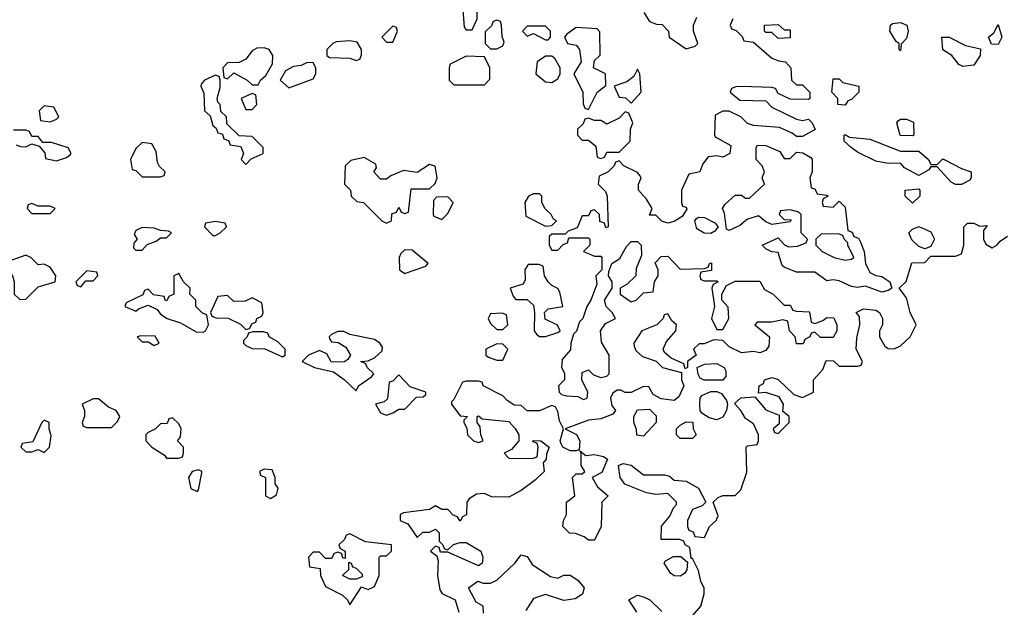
# Model space of a CAD drawing. Header units: inches. Extents: x 2601682 to 2755810, y 449311 to 584050.
# Tile 393 of 505: x 2725670 to 2728890, y 506546 to 508467. Entities that reach past the tile are written whole.
import ezdxf

# ---------------------------------------------------------------- set-up
doc = ezdxf.new("R2010")
doc.units = ezdxf.units.IN
doc.header["$MEASUREMENT"] = 0
doc.layers.add('C7520', color=7, linetype='Continuous')

msp = doc.modelspace()

# ---------------------------------------------------------------- linework, layer by layer
at = {"layer": 'C7520', "color": 2, "elevation": 2}
for points in [[(2727130, 508586), (2727118, 508582), (2727114, 508550), (2727098, 508542), (2727094, 508530), (2727112.7, 508512.7), (2727119.6, 508499.6), (2727123.6, 508443.6), (2727130, 508434), (2727150, 508434), (2727166, 508470), (2727166, 508490), (2727162, 508502), (2727146, 508510), (2727146, 508530), (2727162, 508538), (2727166, 508550), (2727162, 508562), (2727147.3, 508567.3), (2727142, 508582)], [(2726890, 508446), (2726854, 508410), (2726870, 508394), (2726890, 508394), (2726906, 508430), (2726902, 508442)], [(2727230, 508466), (2727218, 508462), (2727212.7, 508447.3), (2727192.7, 508427.3), (2727192, 508390), (2727210, 508372), (2727230, 508372), (2727250, 508382), (2727254, 508394), (2727247.3, 508412.7), (2727246, 508450), (2727242, 508462)], [(2727390, 508446), (2727330, 508446), (2727314, 508430), (2727330, 508414), (2727350, 508422), (2727390, 508402), (2727398, 508402), (2727406, 508410), (2727406, 508430)], [(2727490, 508442), (2727459.6, 508420.4), (2727452, 508410), (2727462, 508390), (2727490, 508384.7), (2727501, 508370), (2727506, 508330), (2727482, 508290), (2727512, 508230), (2727512.7, 508192.7), (2727518, 508178), (2727530, 508174), (2727558, 508230), (2727587.3, 508252.7), (2727586, 508290), (2727546, 508310), (2727550, 508334), (2727568, 508352), (2727567.3, 508427.3), (2727558, 508438)], [(2728170, 508434), (2728190, 508434), (2728190, 508408), (2728150, 508406), (2728130, 508426), (2728110, 508426), (2728106, 508430), (2728106, 508450), (2728150, 508452)], [(2728550, 508366), (2728546, 508370), (2728546, 508390), (2728536.4, 508396.4), (2728515.3, 508430), (2728518, 508450), (2728524.7, 508455.3), (2728550, 508458.8), (2728571.3, 508450), (2728576, 508430), (2728570, 508406), (2728552.7, 508387.3)], [(2728870, 508386), (2728848, 508388), (2728838, 508410), (2728855.3, 508424.7), (2728870, 508451.3), (2728882, 508410)], [(2728754.6, 508314.6), (2728741.2, 508321.2), (2728718, 508350), (2728689.4, 508369.4), (2728686, 508410), (2728710, 508410.8), (2728763.5, 508383.5), (2728812, 508372), (2728811.3, 508350), (2728790, 508319)], [(2726470, 508375.3), (2726445.4, 508374.6), (2726430, 508366), (2726410, 508338), (2726387.3, 508327.3), (2726350, 508326), (2726334, 508310), (2726338, 508278), (2726350, 508274), (2726370, 508294), (2726414, 508270), (2726430, 508254), (2726450, 508254), (2726458, 508270), (2726475.3, 508284.7), (2726496.4, 508323.6), (2726498, 508350), (2726486, 508370)], [(2726750, 508398), (2726705.4, 508394.6), (2726694, 508390), (2726674, 508370), (2726674, 508350), (2726683.6, 508343.6), (2726750, 508342), (2726770, 508334), (2726782, 508338), (2726787.3, 508352.7), (2726788, 508370), (2726774, 508394)], [(2727130, 508348), (2727078, 508322), (2727074, 508310), (2727074, 508270), (2727090, 508254), (2727190, 508254), (2727207.3, 508272.7), (2727208, 508290), (2727208, 508310), (2727190, 508346)], [(2727410, 508348), (2727390, 508348), (2727362, 508330), (2727358, 508290), (2727390, 508264.7), (2727410, 508262), (2727430, 508274), (2727438, 508290), (2727438, 508310), (2727420.4, 508340.4)], [(2726610, 508328), (2726590, 508318), (2726565.4, 508314.6), (2726539.6, 508300.4), (2726522, 508270), (2726550, 508244.7), (2726630, 508274), (2726638, 508290), (2726638, 508310), (2726630, 508326)], [(2726310, 508286), (2726274, 508270), (2726263.6, 508256.4), (2726262, 508250), (2726272.7, 508227.3), (2726274, 508170), (2726292.7, 508152.7), (2726302, 508122), (2726312.7, 508112.7), (2726318, 508098), (2726332.7, 508092.7), (2726338, 508078), (2726352.7, 508072.7), (2726358, 508058), (2726392.7, 508052.7), (2726402, 508030), (2726394, 508010), (2726410, 507994), (2726427.3, 508012.7), (2726466, 508030), (2726466, 508050), (2726430, 508086), (2726387.3, 508087.3), (2726347.3, 508127.3), (2726346, 508150), (2726327.3, 508167.3), (2726326, 508190), (2726318, 508198), (2726315.3, 508210), (2726326, 508246), (2726326, 508270), (2726322, 508282)], [(2727690, 508306), (2727678, 508282), (2727655.3, 508264.7), (2727614, 508250), (2727630, 508214), (2727651.6, 508211.6), (2727670, 508194), (2727702, 508230), (2727698, 508290)], [(2728370, 508188), (2728346, 508190), (2728346, 508210), (2728326, 508230), (2728330, 508274), (2728350, 508274), (2728362, 508262), (2728414, 508250), (2728414, 508230), (2728390, 508206), (2728378, 508202)], [(2726430, 508226), (2726394, 508210), (2726410, 508174), (2726430, 508174), (2726446, 508190), (2726442, 508222)], [(2725750, 508186), (2725734, 508170), (2725738, 508138), (2725770, 508134), (2725790, 508142), (2725798, 508150), (2725782, 508182)], [(2727650, 508166), (2727630, 508146), (2727590, 508126), (2727570, 508138), (2727550, 508138), (2727530, 508146), (2727518, 508142), (2727512.7, 508127.3), (2727494, 508110), (2727494, 508090), (2727510, 508074), (2727530, 508074), (2727554, 508054), (2727558, 508018), (2727570, 508014), (2727582, 508018), (2727590, 508034), (2727630, 508034), (2727666, 508070), (2727668, 508110), (2727675.3, 508130), (2727662, 508162)], [(2728590, 508088), (2728549, 508089), (2728538, 508130), (2728543.1, 508136.9), (2728550, 508142), (2728570, 508142), (2728592.7, 508132.7), (2728594, 508090)], [(2728550, 508038), (2728610, 508038), (2728642, 508010), (2728650, 507994), (2728670, 507994), (2728688.4, 508011.6), (2728691.6, 508011.6), (2728750, 507981), (2728782, 507970), (2728782, 507950), (2728776.9, 507943.1), (2728750, 507928.7), (2728730, 507928.7), (2728716.5, 507936.5), (2728670, 507986), (2728650, 507986), (2728643.6, 507976.4), (2728610, 507958), (2728563.2, 507983.2), (2728550, 507998), (2728510, 507997.2), (2728470, 508005.2), (2728410, 508034), (2728389.4, 508049.4), (2728366, 508070), (2728366, 508090), (2728370, 508092), (2728383.6, 508083.6), (2728450, 508077.3)], [(2726070, 508066), (2726050, 508046), (2726032, 508010), (2726038, 507978), (2726050, 507974), (2726070, 507954), (2726130, 507954), (2726142, 507958), (2726146, 507970), (2726127.3, 507987.3), (2726120.4, 508000.4), (2726116.4, 508036.4), (2726102, 508062)], [(2728170, 508014), (2728190, 508014), (2728210, 508034), (2728231.6, 508031.6), (2728256.9, 508016.9), (2728262, 508010), (2728262, 507970), (2728254, 507950), (2728258, 507918), (2728270, 507914), (2728278, 507898), (2728310, 507894), (2728314, 507890), (2728298, 507882), (2728294, 507870), (2728298, 507858), (2728330, 507854), (2728350, 507874), (2728370, 507854), (2728378, 507778), (2728392.7, 507772.7), (2728398, 507758), (2728412.7, 507752.7), (2728419.6, 507739.6), (2728431.3, 507710), (2728436, 507670), (2728450, 507641), (2728470, 507630.7), (2728490, 507627.3), (2728516, 507610), (2728522, 507590), (2728510, 507582), (2728490, 507576), (2728436.5, 507596.5), (2728410, 507592.3), (2728390, 507594.5), (2728350, 507613.2), (2728330, 507617.2), (2728310, 507614), (2728270, 507642), (2728210, 507642), (2728170, 507658), (2728164, 507664), (2728150, 507706), (2728130, 507708), (2728110, 507718), (2728098, 507730), (2728150, 507754), (2728171.6, 507731.6), (2728184.7, 507724.7), (2728213.2, 507726.8), (2728242, 507738), (2728246, 507750), (2728226, 507770), (2728226, 507830), (2728218, 507838), (2728190, 507846), (2728158, 507842), (2728154, 507830), (2728170, 507814), (2728192.7, 507812.7), (2728190, 507806), (2728130, 507798), (2728110, 507806), (2728086, 507826), (2728050, 507815.3), (2728025.4, 507794.6), (2727990, 507778), (2727982, 507782), (2727974.6, 507834.6), (2727968, 507850), (2727976.4, 507863.6), (2728010, 507894), (2728030, 507894), (2728043.6, 507883.6), (2728056.4, 507883.6), (2728106, 507930), (2728098, 507950), (2728106, 507970), (2728098, 507990), (2728078, 508010), (2728078, 508050), (2728083.1, 508056.9), (2728110, 508056), (2728156, 508036)], [(2726796.4, 508016.4), (2726752.7, 508007.3), (2726734, 507990), (2726732, 507930), (2726752, 507910), (2726754, 507890), (2726772.7, 507872.7), (2726794, 507870), (2726854, 507810), (2726870, 507802), (2726886, 507810), (2726887.3, 507832.7), (2726902, 507838), (2726910, 507854), (2726918, 507838), (2726930, 507834), (2726942, 507838), (2726950, 507914), (2727010, 507914), (2727028.4, 507931.6), (2727035.3, 507950), (2727028.4, 507988.4), (2727010, 507994), (2726970, 507968), (2726925.4, 507974.6), (2726883.6, 507956.4), (2726870, 507946), (2726850, 507946), (2726828, 507970), (2726836.4, 507983.6), (2726834.6, 507994.6)], [(2727370, 507898), (2727350, 507898), (2727334, 507890), (2727322, 507870), (2727324.7, 507824.7), (2727390, 507792), (2727410, 507794), (2727426, 507810), (2727415.3, 507815.3), (2727408, 507830), (2727388.7, 507848.7), (2727378, 507870), (2727378, 507890)], [(2728590, 507868), (2728566, 507890), (2728566, 507910), (2728610, 507914), (2728614, 507910), (2728614, 507890)], [(2725710, 507866), (2725698, 507862), (2725694, 507850), (2725710, 507834), (2725770, 507834), (2725786, 507850), (2725770, 507858), (2725730, 507858)], [(2727070, 507888), (2727032.7, 507887.3), (2727023.6, 507876.4), (2727022, 507830), (2727024.7, 507824.7), (2727050, 507814), (2727070, 507834), (2727088, 507870)], [(2726310, 507808), (2726278, 507802), (2726274, 507790), (2726302, 507762), (2726310, 507762), (2726326, 507770), (2726346, 507790), (2726342, 507802)], [(2727930, 507768.7), (2727908.9, 507768.9), (2727884, 507784), (2727878, 507810), (2727883.1, 507816.9), (2727890, 507822), (2727910, 507821), (2727943.6, 507803.6), (2727954, 507790), (2727943.6, 507776.4)], [(2726070, 507788), (2726050, 507778), (2726044.7, 507764.7), (2726054, 507750), (2726043.6, 507736.4), (2726042, 507722), (2726050, 507714), (2726070, 507714), (2726087.3, 507732.7), (2726116.4, 507743.6), (2726130, 507754), (2726150, 507754), (2726166, 507770), (2726156.4, 507776.4), (2726130, 507778), (2726110, 507786)], [(2728292.7, 507767.3), (2728274, 507750), (2728274, 507730), (2728294, 507710), (2728334, 507690), (2728370, 507681), (2728390, 507684.7), (2728398, 507690), (2728378, 507730), (2728378, 507738), (2728366, 507750), (2728362, 507762), (2728350, 507766)], [(2728630, 507718), (2728610, 507726), (2728587.3, 507747.3), (2728578, 507770), (2728590, 507782), (2728610, 507791.3), (2728650, 507774), (2728662, 507750), (2728650, 507726)], [(2725690, 507698), (2725614, 507670), (2725624.7, 507664.7), (2725646, 507630), (2725652, 507610), (2725652, 507570), (2725670, 507552), (2725690, 507554), (2725730, 507594), (2725786, 507610), (2725788, 507630), (2725770, 507658), (2725750, 507668), (2725730, 507666), (2725706, 507690)], [(2726930, 507715.3), (2726916.9, 507703.1), (2726911.3, 507690), (2726912, 507650), (2726930, 507638), (2726950, 507644.7), (2726998, 507662), (2727006, 507670), (2726954, 507714)], [(2727367.3, 507667.3), (2727332.7, 507667.3), (2727322, 507650), (2727323.6, 507616.4), (2727316.9, 507603.1), (2727274, 507590), (2727283.6, 507563.6), (2727292.7, 507552.7), (2727330, 507552), (2727350, 507534), (2727354, 507510), (2727352, 507450), (2727359.6, 507439.6), (2727370, 507432), (2727390, 507431.3), (2727430, 507444.7), (2727438, 507450), (2727428.4, 507468.4), (2727388, 507488), (2727386, 507510), (2727398, 507522), (2727446, 507530), (2727436.5, 507576.5), (2727430, 507588), (2727410, 507598), (2727398, 507610), (2727386, 507630), (2727382, 507662)], [(2725890, 507646), (2725854, 507610), (2725858, 507598), (2725870, 507594), (2725886, 507614), (2725910, 507614), (2725926, 507630), (2725922, 507642)], [(2726190, 507638), (2726174, 507630), (2726174, 507570), (2726158, 507562), (2726151.6, 507548.4), (2726146, 507550), (2726142, 507562), (2726107.3, 507567.3), (2726090, 507586), (2726078, 507582), (2726072.7, 507567.3), (2726018, 507542), (2726014, 507530), (2726050, 507514), (2726058, 507522), (2726090, 507534), (2726119.8, 507519.8), (2726130, 507504.7), (2726152, 507490), (2726196, 507476), (2726246.8, 507446.8), (2726270, 507446), (2726278, 507450), (2726288, 507470), (2726282, 507502), (2726267.3, 507507.3), (2726246, 507530), (2726246, 507550), (2726226, 507570), (2726228, 507590), (2726206, 507610)], [(2726350, 507566), (2726318, 507562), (2726294, 507510), (2726298, 507498), (2726312.7, 507492.7), (2726352, 507492), (2726391.6, 507471.6), (2726410, 507454), (2726422, 507458), (2726430, 507474), (2726442, 507478), (2726446, 507490), (2726462, 507498), (2726466, 507510), (2726462, 507542), (2726430, 507558), (2726407.3, 507547.3), (2726370, 507546)], [(2727247.3, 507507.3), (2727210, 507506), (2727202, 507490), (2727210, 507474), (2727230, 507454), (2727250, 507454), (2727266, 507470), (2727262, 507502)], [(2726467.3, 507447.3), (2726432.7, 507447.3), (2726418, 507442), (2726414, 507430), (2726402, 507418), (2726402, 507410), (2726410, 507402), (2726430, 507392), (2726471.3, 507391.3), (2726530, 507364.7), (2726538, 507370), (2726538, 507390), (2726514.6, 507414.6), (2726486, 507430), (2726482, 507442)], [(2726730, 507448), (2726710, 507448), (2726690, 507438), (2726682, 507430), (2726683.6, 507423.6), (2726690, 507414), (2726711.6, 507411.6), (2726736.9, 507396.9), (2726752, 507370), (2726743.6, 507356.4), (2726730, 507348), (2726688.4, 507348.4), (2726674.6, 507374.6), (2726650, 507386), (2726614, 507370), (2726594, 507350), (2726634, 507330), (2726696, 507316), (2726731.1, 507291.1), (2726770, 507254), (2726778, 507270), (2726820.4, 507299.6), (2726828, 507310), (2726806, 507330), (2726802, 507342), (2726786, 507350), (2726810, 507352), (2726830, 507362), (2726855.3, 507384.7), (2726856.4, 507396.4), (2726848, 507410), (2726830, 507422), (2726750, 507438)], [(2726066, 507434), (2726054, 507430), (2726070, 507414), (2726090, 507414), (2726110, 507402), (2726126, 507410), (2726112.9, 507432.9)], [(2727230, 507408), (2727194, 507390), (2727194, 507370), (2727203.6, 507363.6), (2727230, 507354), (2727250, 507354), (2727266, 507390), (2727250, 507406)], [(2727908.4, 507288.4), (2727895.3, 507295.3), (2727888.4, 507308.4), (2727886, 507330), (2727910, 507341), (2727950, 507342.8), (2727974, 507330), (2727979.6, 507319.6), (2727979.6, 507300.4), (2727970, 507288.7)], [(2726910, 507306), (2726890, 507286), (2726878, 507282), (2726872.7, 507227.3), (2726862, 507218), (2726834, 507210), (2726850, 507182), (2726870, 507174), (2726890, 507182), (2726910, 507194), (2726930, 507194), (2726967.3, 507232.7), (2726990, 507234), (2726998, 507242), (2726998, 507250), (2726947.3, 507267.3)], [(2727950, 507159), (2727925.2, 507165.2), (2727901.2, 507181.2), (2727895.3, 507190), (2727894, 507210), (2727895.3, 507230), (2727901.2, 507238.8), (2727930, 507252), (2727950, 507252), (2727964.7, 507244.7), (2727982, 507222), (2727984.7, 507210), (2727982, 507190), (2727970, 507168)], [(2725910, 507228), (2725874, 507210), (2725882, 507190), (2725882, 507170), (2725874, 507150), (2725878, 507138), (2725890, 507134), (2725970, 507134), (2725990, 507154), (2725998, 507170), (2725986, 507190), (2725960.2, 507200.2), (2725927.3, 507227.3)], [(2727710, 507106), (2727688.4, 507108.4), (2727687.3, 507127.3), (2727678, 507150), (2727678, 507170), (2727690, 507192), (2727730, 507194), (2727751.6, 507171.6), (2727752, 507150)], [(2725750, 507158), (2725742, 507150), (2725712.7, 507087.3), (2725678, 507082), (2725674, 507070), (2725690, 507054), (2725710, 507054), (2725730, 507062), (2725750, 507052), (2725768, 507070), (2725773.2, 507106.8), (2725766, 507130), (2725766, 507150)], [(2726170, 507166), (2726158, 507162), (2726152.7, 507147.3), (2726130, 507146), (2726114, 507130), (2726090, 507118), (2726082, 507110), (2726082, 507090), (2726102, 507070), (2726143.6, 507043.6), (2726150, 507034), (2726190, 507034), (2726202, 507038), (2726206, 507050), (2726206, 507070), (2726186, 507090), (2726196.4, 507103.6), (2726198, 507130), (2726190, 507146)], [(2727830, 507098), (2727818, 507110), (2727818, 507130), (2727830, 507142), (2727850, 507152), (2727871.3, 507151.3), (2727872, 507130), (2727882, 507110), (2727870, 507098)], [(2727522, 507042), (2727550, 507046), (2727578.8, 507038.8), (2727592, 507030), (2727573.7, 506986.3), (2727542, 506970), (2727559.6, 506939.6), (2727594, 506910), (2727574, 506890), (2727572, 506810), (2727550, 506766), (2727530, 506766), (2727516.4, 506776.4), (2727487.3, 506787.3), (2727468, 506788), (2727446, 506810), (2727448, 506830), (2727458, 506850), (2727458, 506890), (2727486, 506910), (2727478, 506970), (2727490, 506982), (2727510, 506982), (2727518, 506990), (2727506, 507010), (2727506, 507050), (2727502, 507058)], [(2726255.3, 506995.3), (2726234, 506990), (2726222, 506970), (2726230, 506934), (2726250, 506924.7), (2726255.3, 506930), (2726266, 506986), (2726266, 506990)], [(2726470, 506998), (2726454, 506990), (2726458, 506978), (2726474, 506970), (2726474, 506910), (2726490, 506902), (2726510, 506914), (2726515.3, 506935.3), (2726506, 506950), (2726506, 506970), (2726495.3, 506995.3)], [(2726750, 506786), (2726738, 506782), (2726732.7, 506767.3), (2726714, 506750), (2726718, 506738), (2726734, 506730), (2726734, 506706), (2726727.3, 506707.3), (2726722, 506722), (2726710, 506726), (2726698, 506722), (2726690, 506706), (2726670, 506706), (2726650, 506726), (2726630, 506726), (2726614, 506710), (2726618, 506678), (2726652.7, 506672.7), (2726654, 506650), (2726670, 506614), (2726726, 506586), (2726742, 506570), (2726750, 506554), (2726787.3, 506612.7), (2726810, 506604.7), (2726830, 506614), (2726846, 506650), (2726846, 506710), (2726850, 506714), (2726870, 506714), (2726886, 506730), (2726886, 506750), (2726800.4, 506760.4)], [(2727830, 506648), (2727810, 506648.7), (2727798, 506658), (2727778, 506690), (2727782, 506698), (2727808.4, 506711.6), (2727832, 506712), (2727854, 506694), (2727851.6, 506668.4), (2727843.6, 506656.4)], [(2726750, 506638), (2726726, 506650), (2726746, 506670), (2726746, 506694), (2726754, 506690), (2726758, 506678), (2726770, 506674), (2726790, 506654), (2726790, 506646), (2726770, 506638)]]:
    msp.add_lwpolyline(points, close=True, dxfattribs=at)
for points in [[(2727711.3, 508491.3), (2727730, 508462), (2727752.7, 508452.7), (2727771.3, 508451.3), (2727792, 508430), (2727794, 508410), (2727850, 508372), (2727879, 508381), (2727888, 508390), (2727873.2, 508430), (2727873.2, 508450), (2727884.7, 508475.3)], [(2728002, 508470), (2727994, 508450), (2727998, 508438), (2728012.7, 508432.7), (2728032.7, 508412.7), (2728038, 508398), (2728070, 508394), (2728130, 508342), (2728152.7, 508332.7), (2728174, 508330), (2728192, 508310), (2728194, 508270), (2728210, 508254), (2728230, 508254), (2728254, 508230), (2728254, 508210), (2728250, 508206), (2728190, 508208), (2728150, 508226), (2728142, 508242), (2728130, 508246), (2728030, 508248.7), (2728012, 508248), (2727998, 508242), (2727994, 508230), (2728024.7, 508204.7), (2728110, 508202), (2728130, 508182), (2728210, 508142), (2728230, 508138), (2728250, 508142), (2728262, 508130), (2728271.3, 508108.7), (2728230, 508086), (2728210, 508086), (2728196.4, 508096.4), (2728154.6, 508114.6), (2728070, 508122), (2728050, 508128), (2728028, 508150), (2727990, 508168.7), (2727970, 508168.7), (2727944.7, 508155.3), (2727942, 508090), (2727944.7, 508084.7), (2727996, 508056), (2727992, 508030), (2727970, 508018), (2727950, 508022), (2727921, 508019), (2727903.6, 507996.4), (2727894, 507970), (2727858, 507962), (2727834, 507910), (2727834, 507870), (2727838, 507858), (2727850, 507854), (2727851.6, 507848.4), (2727836, 507824), (2727810, 507808), (2727790, 507802), (2727770, 507808.7), (2727750, 507828.7), (2727730, 507828.7), (2727738, 507850), (2727720.2, 507880.2), (2727694, 507910), (2727694, 507930), (2727702, 507950), (2727698, 507958), (2727690, 507968), (2727646, 507990), (2727630, 508006), (2727618, 508002), (2727614, 507990), (2727594, 507970), (2727564.7, 507955.3), (2727562, 507930), (2727585.4, 507905.4), (2727591.3, 507890), (2727594, 507790), (2727587.3, 507787.3), (2727582, 507802), (2727567.3, 507807.3), (2727566, 507830), (2727550, 507846), (2727538, 507842), (2727530, 507826), (2727510, 507826), (2727492.7, 507787.3), (2727463.6, 507776.4), (2727454, 507766), (2727410, 507766), (2727402, 507758), (2727402, 507730), (2727410, 507714), (2727430, 507714), (2727447.3, 507732.7), (2727462, 507738), (2727466, 507754), (2727530, 507754), (2727534, 507750), (2727534, 507730), (2727514, 507710), (2727550, 507694), (2727570, 507694), (2727574, 507690), (2727574, 507650), (2727554, 507630), (2727556.9, 507603.1), (2727538, 507550), (2727524.7, 507530), (2727511.3, 507490), (2727501, 507479), (2727490.9, 507449.1), (2727481, 507439), (2727472, 507410), (2727471.6, 507388.4), (2727443.6, 507356.4), (2727442, 507330), (2727451.3, 507311.3), (2727451.3, 507290), (2727432, 507270), (2727434, 507250), (2727442, 507242), (2727458, 507238), (2727495.3, 507235.3), (2727514, 507226), (2727526, 507230), (2727528, 507250), (2727508.7, 507290), (2727510, 507314), (2727530, 507322), (2727546, 507306), (2727570, 507298), (2727590, 507302), (2727598, 507310), (2727598, 507370), (2727572.7, 507412.7), (2727569, 507450), (2727586, 507474), (2727618, 507490), (2727608, 507510), (2727588, 507530), (2727582, 507550), (2727608, 507590), (2727608, 507610), (2727595.3, 507630), (2727596.4, 507643.6), (2727606, 507670), (2727632.9, 507687.1), (2727654.6, 507725.4), (2727670, 507742), (2727690, 507742), (2727702, 507730), (2727703.6, 507696.4), (2727686.4, 507653.6), (2727684.7, 507630), (2727656.9, 507603.1), (2727634, 507590), (2727634, 507570), (2727670, 507544.7), (2727686, 507550), (2727710, 507574), (2727742, 507578), (2727746, 507610), (2727758, 507630), (2727758, 507650), (2727748, 507672), (2727767.3, 507692.7), (2727790, 507694), (2727830, 507652), (2727910, 507654), (2727922, 507658), (2727926, 507670), (2727932.7, 507672.7), (2727932.7, 507647.3), (2727898, 507642), (2727894, 507630), (2727898, 507618), (2727910, 507614), (2727950, 507614), (2727954, 507610), (2727938, 507602), (2727934, 507590), (2727942, 507530), (2727932, 507490), (2727950, 507454), (2727970, 507454), (2727988.7, 507490), (2727987.3, 507527.3), (2727966, 507550), (2727966, 507570), (2727982, 507598), (2728010, 507612), (2728090, 507612), (2728105.4, 507585.4), (2728134, 507570), (2728170, 507534), (2728190, 507534), (2728198, 507518), (2728210, 507514), (2728252.7, 507512.7), (2728258, 507478), (2728270, 507474), (2728296.4, 507483.6), (2728310, 507494), (2728332.7, 507492.7), (2728342, 507470), (2728342, 507450), (2728330, 507428), (2728288.4, 507428.4), (2728270, 507446), (2728258, 507442), (2728254, 507430), (2728238, 507422), (2728232, 507408), (2728210, 507408), (2728206, 507430), (2728188, 507450), (2728182, 507482), (2728166, 507486), (2728130, 507478), (2728082, 507478), (2728074, 507470), (2728122, 507430), (2728119.6, 507400.4), (2728110, 507386), (2728090, 507378), (2728070, 507382), (2728030, 507378), (2727990, 507398), (2727970, 507418), (2727939.6, 507420.4), (2727908, 507408), (2727892, 507408), (2727874, 507390), (2727882, 507370), (2727854, 507350), (2727854, 507330), (2727846, 507326), (2727842, 507342), (2727800.2, 507360.2), (2727779, 507379), (2727774, 507390), (2727785.2, 507414.8), (2727815.3, 507450), (2727818, 507470), (2727803.1, 507483.1), (2727790, 507506), (2727778, 507502), (2727774, 507490), (2727754, 507470), (2727704.7, 507450), (2727678, 507410), (2727679.6, 507399.6), (2727685.4, 507385.4), (2727706.4, 507366.4), (2727751.3, 507351.3), (2727772, 507330), (2727834, 507314), (2727834, 507290), (2727842, 507270), (2727826, 507234), (2727810, 507222), (2727768, 507228), (2727742, 507242), (2727727.3, 507267.3), (2727710, 507268), (2727670, 507248), (2727650, 507248), (2727636.4, 507256.4), (2727623.6, 507256.4), (2727610, 507246), (2727602, 507230), (2727606, 507206), (2727618, 507190), (2727610, 507178), (2727570, 507162), (2727530, 507158), (2727454, 507130), (2727491.1, 507111.1), (2727502, 507090), (2727499.6, 507060.4), (2727490, 507058), (2727470, 507058), (2727446, 507070), (2727440.4, 507080.4), (2727438, 507090), (2727448, 507130), (2727435.3, 507155.3), (2727430, 507186), (2727422, 507202), (2727410, 507206), (2727370, 507188), (2727330, 507188), (2727310, 507206), (2727287.3, 507207.3), (2727263.1, 507223.1), (2727250, 507238), (2727186, 507270), (2727182, 507282), (2727170, 507286), (2727130, 507286), (2727118, 507282), (2727090, 507226), (2727082, 507218), (2727082, 507210), (2727110, 507172), (2727134, 507170), (2727122, 507158), (2727122, 507150), (2727132, 507132), (2727134, 507110), (2727154, 507090), (2727170, 507084.7), (2727186, 507090), (2727178, 507110), (2727176.4, 507136.4), (2727166, 507150), (2727166, 507170), (2727170, 507172), (2727182, 507162), (2727270, 507154), (2727290.9, 507130.9), (2727302, 507110), (2727302, 507090), (2727278, 507062), (2727254, 507050), (2727270, 507034), (2727347.3, 507032.7), (2727362, 507038), (2727366, 507070), (2727362, 507082), (2727348.4, 507088.4), (2727350, 507092), (2727374, 507090), (2727402, 507070), (2727392.7, 507047.3), (2727392, 507030), (2727382, 507018), (2727384.7, 506990), (2727357.3, 506962.7), (2727310, 506928), (2727270, 506906), (2727212.7, 506907.3), (2727190, 506918), (2727163.6, 506916.4), (2727139.6, 506900.4), (2727132, 506890), (2727131.6, 506848.4), (2727118, 506842), (2727110, 506828), (2727102, 506842), (2727087.3, 506847.3), (2727070, 506866), (2727050, 506866), (2727030, 506878), (2727010, 506866), (2726924.7, 506855.3), (2726914, 506850), (2726914, 506830), (2726938.8, 506818.8), (2726970, 506774), (2726988.4, 506791.6), (2727010, 506792), (2727030, 506802), (2727042, 506790), (2727042, 506762), (2727054, 506750), (2727058, 506738), (2727070, 506734), (2727088.4, 506751.6), (2727110, 506758), (2727130, 506758), (2727178, 506730), (2727184.7, 506710), (2727183.6, 506696.4), (2727182, 506690), (2727170, 506682), (2727070, 506726), (2727046, 506726), (2727042, 506742), (2727030, 506746), (2727014, 506730), (2727034, 506714), (2727038, 506698), (2727036, 506650), (2727043.6, 506603.6), (2727051.6, 506591.6), (2727094, 506570), (2727106, 506530)], [(2725658, 508058), (2725672.7, 508052.7), (2725690, 508052), (2725710, 508062), (2725734, 508054), (2725752, 508032), (2725754, 508014), (2725790, 508006), (2725823.1, 508016.9), (2725834.6, 508025.4), (2725838, 508030), (2725828.4, 508048.4), (2725774, 508066), (2725746, 508066), (2725730, 508086), (2725710, 508086), (2725702, 508102), (2725690, 508106), (2725650, 508106)], [(2727870, 506518), (2727898, 506550), (2727908, 506590), (2727908, 506610), (2727898, 506630), (2727890, 506666), (2727870, 506706), (2727866, 506706), (2727862, 506742), (2727846, 506750), (2727842, 506762), (2727827.3, 506767.3), (2727768, 506768), (2727768.4, 506811.6), (2727796.4, 506843.6), (2727808.4, 506871.6), (2727818, 506882), (2727818, 506890), (2727790, 506918), (2727750, 506915.1), (2727720.1, 506920.1), (2727648.7, 506948.7), (2727634, 506970), (2727628, 507010), (2727644, 507016), (2727670, 507011), (2727710, 506978.8), (2727779.1, 506979.1), (2727794.8, 506974.8), (2727810, 506962), (2727850, 506958), (2727890, 506936), (2727914, 506890), (2727902, 506878), (2727870, 506866), (2727854, 506830), (2727854, 506810), (2727858, 506798), (2727872.7, 506792.7), (2727878, 506778), (2727910, 506774), (2727926, 506810), (2727948, 506830), (2727954.6, 506845.4), (2727938, 506890), (2727954.6, 506905.4), (2727970, 506912), (2728010, 506911.3), (2728028.7, 506930), (2728048, 506988), (2728046, 507070), (2728050, 507074), (2728082, 507078), (2728086, 507090), (2728086, 507110), (2728070, 507146), (2728043.1, 507163.1), (2728028, 507190), (2728007.3, 507212.7), (2728028.9, 507231.1), (2728074, 507234), (2728110, 507192), (2728154, 507174), (2728154, 507146), (2728134, 507130), (2728138, 507118), (2728150, 507114), (2728186, 507150), (2728186, 507170), (2728166, 507186), (2728168, 507210), (2728154, 507234), (2728110, 507248), (2728086, 507246), (2728088, 507270), (2728102, 507278), (2728106, 507290), (2728130, 507298), (2728150, 507291.3), (2728202, 507242), (2728230, 507232), (2728266, 507250), (2728266, 507290), (2728296.4, 507323.6), (2728307.3, 507352.7), (2728331.6, 507351.6), (2728350, 507334), (2728410, 507334), (2728422, 507338), (2728426, 507350), (2728406, 507390), (2728407.3, 507427.3), (2728418, 507470), (2728416.4, 507496.4), (2728406, 507510), (2728430, 507522), (2728470, 507518), (2728482, 507510), (2728492, 507490), (2728491.3, 507470), (2728482, 507450), (2728482, 507430), (2728499.6, 507399.6), (2728510, 507392), (2728530, 507391.3), (2728550, 507401), (2728582, 507430), (2728602, 507470), (2728582, 507510), (2728570, 507558), (2728546, 507590), (2728568.9, 507611.1), (2728587.3, 507672.7), (2728630, 507674), (2728650, 507694), (2728730, 507694), (2728750, 507702), (2728758, 507730), (2728758, 507790), (2728770, 507802), (2728790, 507802), (2728810, 507792), (2728834, 507794), (2728822, 507778), (2728822, 507750), (2728830, 507734), (2728850, 507722), (2728866, 507730), (2728876.4, 507743.6), (2728900.2, 507759.8)], [(2727187.3, 506527.3), (2727186, 506550), (2727163.1, 506563.1), (2727138, 506610), (2727168.4, 506631.6), (2727185.4, 506625.4), (2727210, 506624.7), (2727230, 506634.8), (2727289.2, 506690), (2727310, 506718), (2727330, 506712), (2727346.4, 506686.4), (2727406.4, 506646.4), (2727430, 506641), (2727450, 506651.3), (2727470, 506650.8), (2727495.2, 506635.2), (2727516, 506610), (2727511.1, 506588.9), (2727486.4, 506573.6), (2727450, 506568.7), (2727390, 506588), (2727350, 506575.3), (2727324.7, 506535.3)], [(2727688, 506530), (2727662, 506570), (2727690, 506586), (2727710, 506580.7), (2727730.7, 506570.7), (2727770, 506532)]]:
    msp.add_lwpolyline(points, dxfattribs=at)

doc.saveas('drawing.dxf')
